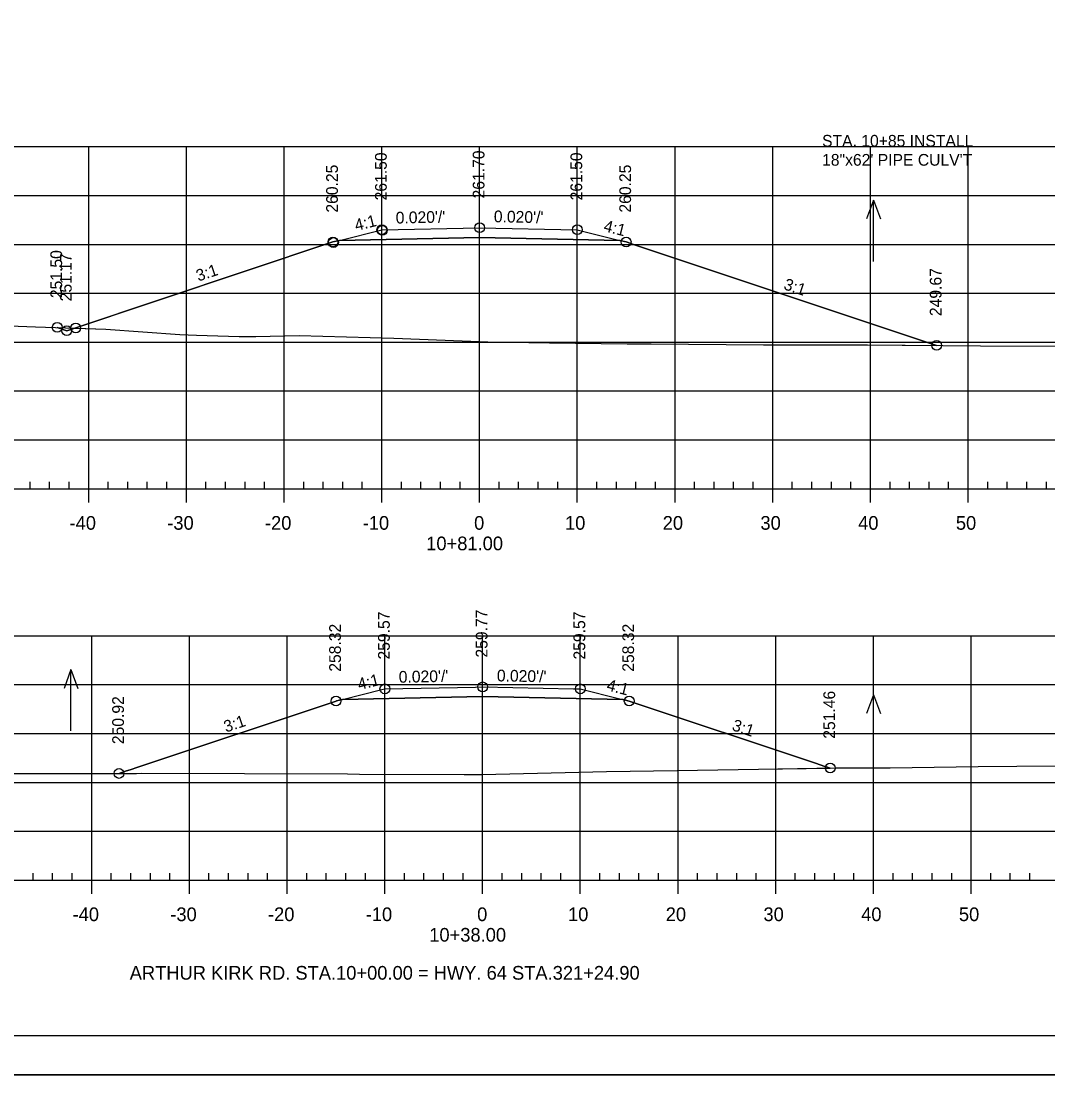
# Model space of a CAD drawing. Extents: x 1365647 to 1367999, y 387113 to 400173.
# Drawn here: x 1367707.8 to 1367812.8, y 387113.5 to 387221.3 of the extents above; entities that cross this region are included whole.
import ezdxf

# ---------------------------------------------------------------- set-up
doc = ezdxf.new("R2010")
doc.units = 0
for name, color, linetype in [('R_Alt Surface', 7, 'Continuous'), ('R_Axis', 7, 'Continuous'), ('R_Axis Annot', 7, 'Continuous'), ('R_Border', 7, 'Continuous'), ('R_Contours', 7, 'Continuous'), ('R_Draft', 7, 'Continuous'), ('R_Exist Surface', 7, 'Continuous'), ('R_Fin Surface', 7, 'Continuous'), ('R_Grid', 7, 'Continuous'), ('R_No Plot', 7, 'Continuous'), ('R_Water Annot', 7, 'Continuous'), ('R_Xsect Elev', 7, 'Continuous'), ('R_Xsect Slope', 7, 'Continuous')]:
    doc.layers.add(name, color=color, linetype=linetype)

msp = doc.modelspace()

# ---------------------------------------------------------------- linework, layer by layer
at = {"layer": 'R_Alt Surface'}
for points in [[(1367740.33, 387198.86), (1367754.68, 387199.15), (1367769.03, 387198.86)], [(1367740.64, 387151.88), (1367754.99, 387152.17), (1367769.34, 387151.88)]]:
    msp.add_lwpolyline(points, dxfattribs=at)
at = {"layer": 'R_Axis'}
for p, q in [((1367708.68, 387173.45), (1367708.68, 387174.15)), ((1367710.68, 387173.45), (1367710.68, 387174.15)), ((1367712.68, 387173.45), (1367712.68, 387174.15)), ((1367716.68, 387173.45), (1367716.68, 387174.15)), ((1367718.68, 387173.45), (1367718.68, 387174.15)), ((1367720.68, 387173.45), (1367720.68, 387174.15)), ((1367722.68, 387173.45), (1367722.68, 387174.15)), ((1367726.68, 387173.45), (1367726.68, 387174.15)), ((1367728.68, 387173.45), (1367728.68, 387174.15)), ((1367730.68, 387173.45), (1367730.68, 387174.15)), ((1367732.68, 387173.45), (1367732.68, 387174.15)), ((1367736.68, 387173.45), (1367736.68, 387174.15)), ((1367738.68, 387173.45), (1367738.68, 387174.15)), ((1367740.68, 387173.45), (1367740.68, 387174.15)), ((1367742.68, 387173.45), (1367742.68, 387174.15)), ((1367746.68, 387173.45), (1367746.68, 387174.15)), ((1367748.68, 387173.45), (1367748.68, 387174.15)), ((1367750.68, 387173.45), (1367750.68, 387174.15)), ((1367752.68, 387173.45), (1367752.68, 387174.15)), ((1367756.68, 387173.45), (1367756.68, 387174.15)), ((1367758.68, 387173.45), (1367758.68, 387174.15)), ((1367760.68, 387173.45), (1367760.68, 387174.15)), ((1367762.68, 387173.45), (1367762.68, 387174.15)), ((1367766.68, 387173.45), (1367766.68, 387174.15)), ((1367768.68, 387173.45), (1367768.68, 387174.15)), ((1367770.68, 387173.45), (1367770.68, 387174.15)), ((1367772.68, 387173.45), (1367772.68, 387174.15)), ((1367776.68, 387173.45), (1367776.68, 387174.15)), ((1367778.68, 387173.45), (1367778.68, 387174.15)), ((1367780.68, 387173.45), (1367780.68, 387174.15)), ((1367782.68, 387173.45), (1367782.68, 387174.15)), ((1367786.68, 387173.45), (1367786.68, 387174.15)), ((1367788.68, 387173.45), (1367788.68, 387174.15)), ((1367790.68, 387173.45), (1367790.68, 387174.15)), ((1367792.68, 387173.45), (1367792.68, 387174.15)), ((1367796.68, 387173.45), (1367796.68, 387174.15)), ((1367798.68, 387173.45), (1367798.68, 387174.15)), ((1367800.68, 387173.45), (1367800.68, 387174.15)), ((1367802.68, 387173.45), (1367802.68, 387174.15)), ((1367806.68, 387173.45), (1367806.68, 387174.15)), ((1367808.68, 387173.45), (1367808.68, 387174.15)), ((1367810.68, 387173.45), (1367810.68, 387174.15)), ((1367812.68, 387173.45), (1367812.68, 387174.15)), ((1367609.68, 387173.45), (1367899.68, 387173.45)), ((1367714.68, 387172.05), (1367714.68, 387173.45)), ((1367724.68, 387172.05), (1367724.68, 387173.45)), ((1367734.68, 387172.05), (1367734.68, 387173.45)), ((1367744.68, 387172.05), (1367744.68, 387173.45)), ((1367754.68, 387172.05), (1367754.68, 387173.45)), ((1367764.68, 387172.05), (1367764.68, 387173.45)), ((1367774.68, 387172.05), (1367774.68, 387173.45)), ((1367784.68, 387172.05), (1367784.68, 387173.45)), ((1367794.68, 387172.05), (1367794.68, 387173.45)), ((1367804.68, 387172.05), (1367804.68, 387173.45)), ((1367708.99, 387133.4), (1367708.99, 387134.1)), ((1367710.99, 387133.4), (1367710.99, 387134.1)), ((1367712.99, 387133.4), (1367712.99, 387134.1)), ((1367716.99, 387133.4), (1367716.99, 387134.1)), ((1367718.99, 387133.4), (1367718.99, 387134.1)), ((1367720.99, 387133.4), (1367720.99, 387134.1)), ((1367722.99, 387133.4), (1367722.99, 387134.1)), ((1367726.99, 387133.4), (1367726.99, 387134.1)), ((1367728.99, 387133.4), (1367728.99, 387134.1)), ((1367730.99, 387133.4), (1367730.99, 387134.1)), ((1367732.99, 387133.4), (1367732.99, 387134.1)), ((1367736.99, 387133.4), (1367736.99, 387134.1)), ((1367738.99, 387133.4), (1367738.99, 387134.1)), ((1367740.99, 387133.4), (1367740.99, 387134.1)), ((1367742.99, 387133.4), (1367742.99, 387134.1)), ((1367746.99, 387133.4), (1367746.99, 387134.1)), ((1367748.99, 387133.4), (1367748.99, 387134.1)), ((1367750.99, 387133.4), (1367750.99, 387134.1)), ((1367752.99, 387133.4), (1367752.99, 387134.1)), ((1367756.99, 387133.4), (1367756.99, 387134.1)), ((1367758.99, 387133.4), (1367758.99, 387134.1)), ((1367760.99, 387133.4), (1367760.99, 387134.1)), ((1367762.99, 387133.4), (1367762.99, 387134.1)), ((1367766.99, 387133.4), (1367766.99, 387134.1)), ((1367768.99, 387133.4), (1367768.99, 387134.1)), ((1367770.99, 387133.4), (1367770.99, 387134.1)), ((1367772.99, 387133.4), (1367772.99, 387134.1)), ((1367776.99, 387133.4), (1367776.99, 387134.1)), ((1367778.99, 387133.4), (1367778.99, 387134.1)), ((1367780.99, 387133.4), (1367780.99, 387134.1)), ((1367782.99, 387133.4), (1367782.99, 387134.1)), ((1367786.99, 387133.4), (1367786.99, 387134.1)), ((1367788.99, 387133.4), (1367788.99, 387134.1)), ((1367790.99, 387133.4), (1367790.99, 387134.1)), ((1367792.99, 387133.4), (1367792.99, 387134.1)), ((1367796.99, 387133.4), (1367796.99, 387134.1)), ((1367798.99, 387133.4), (1367798.99, 387134.1)), ((1367800.99, 387133.4), (1367800.99, 387134.1)), ((1367802.99, 387133.4), (1367802.99, 387134.1)), ((1367806.99, 387133.4), (1367806.99, 387134.1)), ((1367808.99, 387133.4), (1367808.99, 387134.1)), ((1367810.99, 387133.4), (1367810.99, 387134.1)), ((1367609.99, 387133.4), (1367899.99, 387133.4)), ((1367714.99, 387132), (1367714.99, 387133.4)), ((1367724.99, 387132), (1367724.99, 387133.4)), ((1367734.99, 387132), (1367734.99, 387133.4)), ((1367744.99, 387132), (1367744.99, 387133.4)), ((1367754.99, 387132), (1367754.99, 387133.4)), ((1367764.99, 387132), (1367764.99, 387133.4)), ((1367774.99, 387132), (1367774.99, 387133.4)), ((1367784.99, 387132), (1367784.99, 387133.4)), ((1367794.99, 387132), (1367794.99, 387133.4)), ((1367804.99, 387132), (1367804.99, 387133.4))]:
    msp.add_line(p, q, dxfattribs=at)
at = {"layer": 'R_Border'}
msp.add_line((1367912.86, 387117.45), (1367596.68, 387117.45), dxfattribs=at)
at = {"layer": 'R_Contours'}
for points in [[(1367713.25, 387189.89), (1367716.45, 387189.79), (1367724.02, 387189.24), (1367725.73, 387189.15), (1367730.08, 387189.04), (1367731.8, 387189.04), (1367736.22, 387189.14), (1367745.9, 387188.84), (1367755.53, 387188.47), (1367761.83, 387188.38), (1367769.78, 387188.26), (1367772.23, 387188.28), (1367783.74, 387188.17), (1367788.22, 387188.17), (1367794.37, 387188.16), (1367801.45, 387188.11), (1367770.55, 387198.41), (1367769.68, 387198.7), (1367769.03, 387198.86), (1367754.68, 387199.15), (1367740.33, 387198.86), (1367739.68, 387198.7)], [(1367711.46, 387189.95), (1367713.25, 387189.89), (1367712.44, 387189.62)], [(1367717.79, 387144.31), (1367718.81, 387144.31), (1367719.56, 387144.32), (1367720.12, 387144.33), (1367730.61, 387144.3), (1367741.18, 387144.26), (1367742.4, 387144.24), (1367753.1, 387144.21), (1367754.65, 387144.22), (1367754.95, 387144.22), (1367767.68, 387144.5), (1367774.9, 387144.6), (1367783.21, 387144.76), (1367790.56, 387144.86), (1367790.17, 387144.99), (1367790.01, 387145.04), (1367789.52, 387145.2), (1367789.07, 387145.35), (1367769.99, 387151.72), (1367769.39, 387151.87), (1367769.34, 387151.88), (1367754.99, 387152.17), (1367740.64, 387151.88), (1367740.04, 387151.73), (1367739.99, 387151.72), (1367719.6, 387144.92), (1367719.04, 387144.73), (1367718.44, 387144.53)]]:
    msp.add_lwpolyline(points, close=True, dxfattribs=at)
at = {"layer": 'R_Exist Surface'}
for points in [[(1367701.3, 387190.32), (1367709.25, 387190.02), (1367716.45, 387189.79), (1367724.02, 387189.24), (1367725.73, 387189.15), (1367730.08, 387189.04), (1367731.8, 387189.04), (1367736.22, 387189.14), (1367745.9, 387188.84), (1367755.53, 387188.47), (1367761.83, 387188.38), (1367769.78, 387188.26), (1367772.23, 387188.28), (1367783.74, 387188.17), (1367788.22, 387188.17), (1367794.37, 387188.16), (1367805.93, 387188.08), (1367821.1, 387188.03)], [(1367705.34, 387144.32), (1367718.81, 387144.31), (1367719.56, 387144.32), (1367720.12, 387144.33), (1367730.61, 387144.3), (1367741.18, 387144.26), (1367742.4, 387144.24), (1367753.1, 387144.21), (1367754.65, 387144.22), (1367754.95, 387144.22), (1367767.68, 387144.5), (1367774.9, 387144.6), (1367783.21, 387144.76), (1367791.16, 387144.87), (1367796.7, 387144.9), (1367805.71, 387145.04), (1367821.56, 387145.15)]]:
    msp.add_lwpolyline(points, dxfattribs=at)
at = {"layer": 'R_Fin Surface'}
for points in [[(1367711.46, 387189.95), (1367712.44, 387189.62), (1367739.68, 387198.7), (1367740.33, 387198.86), (1367744.68, 387199.95), (1367754.68, 387200.15), (1367764.68, 387199.95), (1367769.03, 387198.86), (1367769.68, 387198.7), (1367770.55, 387198.41), (1367801.45, 387188.11)], [(1367717.79, 387144.31), (1367718.44, 387144.53), (1367719.04, 387144.73), (1367719.6, 387144.92), (1367739.99, 387151.72), (1367740.04, 387151.73), (1367740.64, 387151.88), (1367744.68, 387152.89), (1367744.99, 387152.97), (1367754.28, 387153.15), (1367754.99, 387153.17), (1367764.28, 387152.98), (1367764.99, 387152.97), (1367769.03, 387151.96), (1367769.34, 387151.88), (1367769.39, 387151.87), (1367769.99, 387151.72), (1367789.07, 387145.35), (1367789.52, 387145.2), (1367790.01, 387145.04), (1367790.17, 387144.99), (1367790.56, 387144.86)]]:
    msp.add_lwpolyline(points, dxfattribs=at)
at = {"layer": 'R_Grid'}
for p, q in [((1367609.68, 387208.45), (1367899.68, 387208.45)), ((1367714.68, 387173.45), (1367714.68, 387208.45)), ((1367724.68, 387173.45), (1367724.68, 387208.45)), ((1367734.68, 387173.45), (1367734.68, 387208.45)), ((1367744.68, 387173.45), (1367744.68, 387208.45)), ((1367754.68, 387173.45), (1367754.68, 387208.45)), ((1367764.68, 387173.45), (1367764.68, 387208.45)), ((1367774.68, 387173.45), (1367774.68, 387208.45)), ((1367784.68, 387173.45), (1367784.68, 387208.45)), ((1367794.68, 387173.45), (1367794.68, 387208.45)), ((1367804.68, 387173.45), (1367804.68, 387208.45)), ((1367609.68, 387203.45), (1367899.68, 387203.45)), ((1367609.68, 387198.45), (1367899.68, 387198.45)), ((1367609.68, 387193.45), (1367899.68, 387193.45)), ((1367609.68, 387188.45), (1367899.68, 387188.45)), ((1367609.68, 387183.45), (1367899.68, 387183.45)), ((1367609.68, 387178.45), (1367899.68, 387178.45)), ((1367609.68, 387173.45), (1367899.68, 387173.45)), ((1367609.99, 387158.4), (1367899.99, 387158.4)), ((1367714.99, 387133.4), (1367714.99, 387158.4)), ((1367724.99, 387133.4), (1367724.99, 387158.4)), ((1367734.99, 387133.4), (1367734.99, 387158.4)), ((1367744.99, 387133.4), (1367744.99, 387158.4)), ((1367754.99, 387133.4), (1367754.99, 387158.4)), ((1367764.99, 387133.4), (1367764.99, 387158.4)), ((1367774.99, 387133.4), (1367774.99, 387158.4)), ((1367784.99, 387133.4), (1367784.99, 387158.4)), ((1367794.99, 387133.4), (1367794.99, 387158.4)), ((1367804.99, 387133.4), (1367804.99, 387158.4)), ((1367609.99, 387153.4), (1367899.99, 387153.4)), ((1367609.99, 387148.4), (1367899.99, 387148.4)), ((1367609.99, 387143.4), (1367899.99, 387143.4)), ((1367609.99, 387138.4), (1367899.99, 387138.4)), ((1367609.99, 387133.4), (1367899.99, 387133.4))]:
    msp.add_line(p, q, dxfattribs=at)
at = {"layer": 'R_No Plot'}
msp.add_line((1367584.28, 387113.47), (1367917.62, 387113.47), dxfattribs=at)
msp.add_lwpolyline([(1367584.28, 387326.8), (1367917.62, 387326.8), (1367917.62, 387113.46), (1367584.28, 387113.46)], close=True, dxfattribs=at)
for centre in [(1367744.68, 387199.95), (1367744.68, 387199.91), (1367744.72, 387199.89), (1367754.68, 387200.15), (1367764.68, 387199.95), (1367739.68, 387198.7), (1367739.68, 387198.66), (1367739.73, 387198.64), (1367739.73, 387198.64), (1367769.68, 387198.7), (1367711.46, 387189.95), (1367712.44, 387189.62), (1367713.36, 387189.89), (1367713.36, 387189.89), (1367801.45, 387188.11), (1367801.45, 387188.11), (1367744.99, 387152.97), (1367754.99, 387153.17), (1367764.99, 387152.97), (1367739.99, 387151.72), (1367769.99, 387151.72), (1367717.79, 387144.31), (1367790.56, 387144.86), (1367790.56, 387144.86)]:
    msp.add_circle(centre, 0.5, dxfattribs=at)
at = {"layer": 'R_Water Annot'}
for p, q in [((1367794.99, 387202.98), (1367794.29, 387201.06)), ((1367794.99, 387196.7), (1367794.99, 387202.98)), ((1367794.99, 387202.98), (1367795.69, 387201.06)), ((1367712.86, 387154.94), (1367712.16, 387153.02)), ((1367712.86, 387148.66), (1367712.86, 387154.94)), ((1367712.86, 387154.94), (1367713.56, 387153.02)), ((1367794.99, 387152.37), (1367794.29, 387150.44)), ((1367794.99, 387146.08), (1367794.99, 387152.37)), ((1367794.99, 387152.37), (1367795.69, 387150.44))]:
    msp.add_line(p, q, dxfattribs=at)

# ---------------------------------------------------------------- texts
at = {"layer": 'R_Axis Annot'}
for s, p in [('-40', (1367712.72, 387169.25)), ('-30', (1367722.72, 387169.25)), ('-20', (1367732.72, 387169.25)), ('-10', (1367742.72, 387169.25)), ('0', (1367754.12, 387169.25)), ('10', (1367763.42, 387169.25)), ('20', (1367773.42, 387169.25)), ('30', (1367783.42, 387169.25)), ('40', (1367793.42, 387169.25)), ('50', (1367803.42, 387169.25)), ('10+81.00', (1367749.22, 387167.15)), ('-40', (1367713.03, 387129.2)), ('-30', (1367723.03, 387129.2)), ('-20', (1367733.03, 387129.2)), ('-10', (1367743.03, 387129.2)), ('0', (1367754.43, 387129.2)), ('10', (1367763.73, 387129.2)), ('20', (1367773.73, 387129.2)), ('30', (1367783.73, 387129.2)), ('40', (1367793.73, 387129.2)), ('50', (1367803.73, 387129.2)), ('10+38.00', (1367749.53, 387127.1)), ('ARTHUR KIRK RD. STA.10+00.00 = HWY. 64 STA.321+24.90', (1367718.88, 387123.21))]:
    msp.add_text(s, height=1.4, dxfattribs=at).set_placement(p)
at = {"layer": 'R_Draft'}
for s, p in [('STA. 10+85 INSTALL ', (1367789.73, 387208.45)), ('18"x62\' PIPE CULV\'T', (1367789.73, 387206.5))]:
    msp.add_text(s, height=1.2, rotation=360, dxfattribs=at).set_placement(p)
at = {"layer": 'R_No Plot'}
for p in [(1367716.41, 387189.74), (1367736.18, 387189.09), (1367761.79, 387188.33)]:
    msp.add_text('+', height=0.1, dxfattribs=at).set_placement(p)
at = {"layer": 'R_Xsect Elev'}
for s, p in [('261.50', (1367745.18, 387202.95)), ('261.70', (1367755.18, 387203.15)), ('261.50', (1367765.18, 387202.95)), ('260.25', (1367740.18, 387201.7)), ('260.25', (1367770.18, 387201.7)), ('251.50', (1367711.96, 387192.95)), ('251.17', (1367712.94, 387192.62)), ('249.67', (1367801.95, 387191.11)), ('259.57', (1367745.49, 387155.97)), ('259.77', (1367755.49, 387156.17)), ('259.57', (1367765.49, 387155.97)), ('258.32', (1367740.49, 387154.72)), ('258.32', (1367770.49, 387154.72)), ('251.46', (1367791.06, 387147.86)), ('250.92', (1367718.29, 387147.31))]:
    msp.add_text(s, height=1.2, rotation=90, dxfattribs=at).set_placement(p)
at = {"layer": 'R_Xsect Slope'}
for s, rotation, p in [("0.020'/'", 1.1458, (1367746.11, 387200.58)), ("0.020'/'", 358.8542, (1367756.13, 387200.72)), ('4:1', 14.0362, (1367742.06, 387199.81)), ('4:1', 345.9638, (1367767.3, 387199.81)), ('3:1', 18.4349, (1367725.9, 387194.64)), ('3:1', 341.5651, (1367785.72, 387193.88)), ('4:1', 14.0363, (1367742.37, 387152.83)), ("0.020'/'", 1.1458, (1367746.42, 387153.59)), ("0.020'/'", 358.8542, (1367756.44, 387153.74)), ('4:1', 345.9637, (1367767.61, 387152.83)), ('3:1', 18.435, (1367728.73, 387148.49)), ('3:1', 341.5651, (1367780.43, 387148.76))]:
    msp.add_text(s, height=1.2, rotation=rotation, dxfattribs=at).set_placement(p)

doc.saveas('drawing.dxf')
